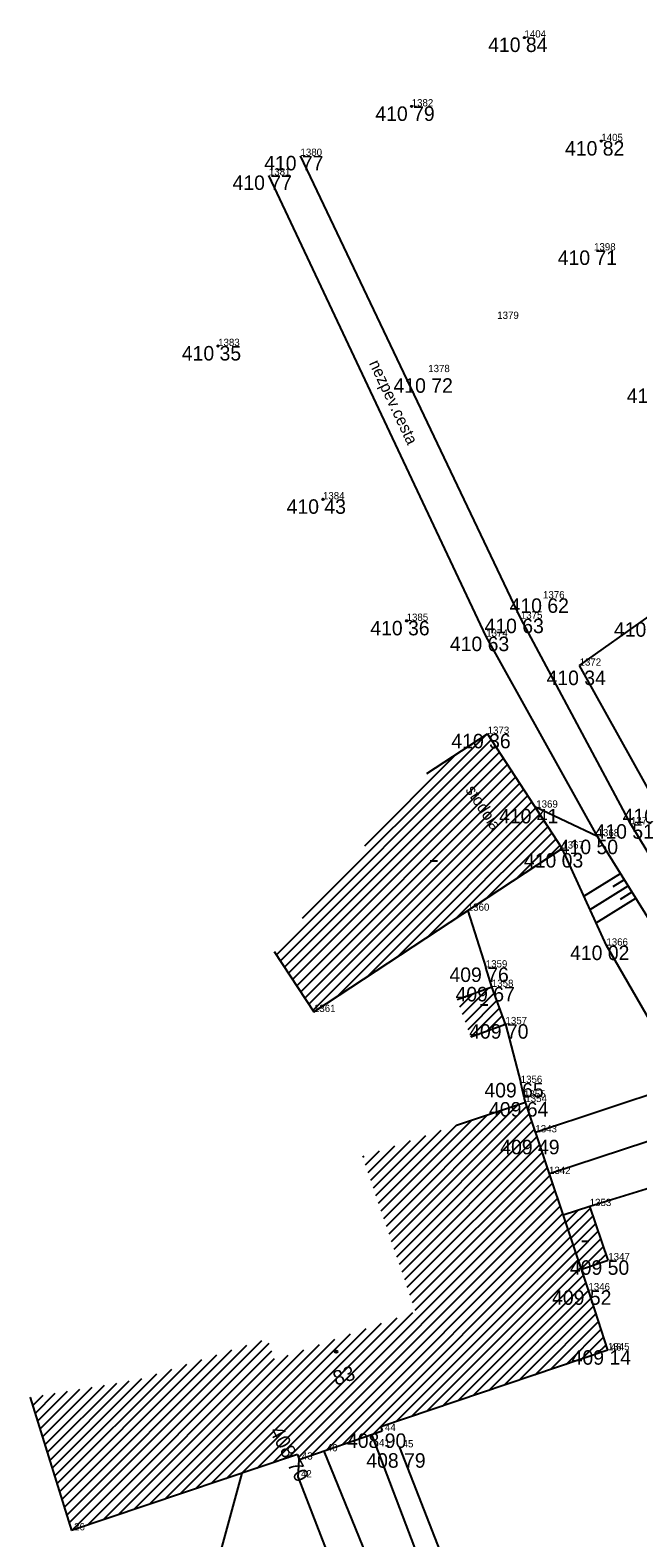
# Model space of a CAD drawing. Extents: x -559180 to -551373, y -1076947 to -1072071.
# Drawn here: x -555298.7 to -555256.8, y -1073058.6 to -1072954.6 of the extents above; entities that cross this region are included whole.
import ezdxf

# ---------------------------------------------------------------- set-up
doc = ezdxf.new("R2010")
doc.units = 0
for name, color, linetype in [('12_PLOTY', 7, 'Continuous'), ('14_BUDOVY', 7, 'Continuous'), ('17_KOMUNIKACE', 7, 'Continuous'), ('1_VODA_ZN', 7, 'Continuous'), ('26_SRAFY', 7, 'Continuous'), ('27_HRANA_PATA', 7, 'Continuous'), ('31_SDELOVACI', 7, 'Continuous'), ('32', 7, 'Continuous'), ('3_BODY', 7, 'Continuous'), ('47_ZN_STAV_OBJ$', 7, 'Continuous'), ('52_POPIS_UCELOVY', 7, 'Continuous'), ('54_C_POPISNA', 7, 'Continuous'), ('6_VYSKY', 7, 'Continuous')]:
    doc.layers.add(name, color=color, linetype=linetype)

# ---------------------------------------------------------------- blocks, each defined once
blk = doc.blocks.new('POINT_DISPLAY')
blk.add_line((0, 0), (0, 0))
blk = doc.blocks.new('BZ')
at = {"layer": '47_ZN_STAV_OBJ$'}
blk.add_circle((0, 0), 0.0875, dxfattribs=at)
blk = doc.blocks.new('BD')
at = {"layer": '47_ZN_STAV_OBJ$'}
blk.add_line((-0.25, 0), (0.25, 0), dxfattribs=at)
blk = doc.blocks.new('T')
at = {"layer": '6_VYSKY'}
blk.add_circle((0, 0), 0.05, dxfattribs=at)

msp = doc.modelspace()

# ---------------------------------------------------------------- linework, layer by layer
at = {"layer": '12_PLOTY'}
for p, q in [((-555260.77, -1072998.42), (-555255.98, -1072995)), ((-555255.29, -1073008.28), (-555260.77, -1072998.42)), ((-555268.48, -1073015.32), (-555267.24, -1073019.23)), ((-555266.82, -1073020.57), (-555267.24, -1073019.23)), ((-555265.88, -1073023.14), (-555264.83, -1073027.19)), ((-555264.6, -1073028.2), (-555264.83, -1073027.19)), ((-555264.51, -1073028.51), (-555264.6, -1073028.2)), ((-555260.07, -1073035.68), (-555254.68, -1073034.03)), ((-555267.29, -1073067.36), (-555273.16, -1073052.32)), ((-555280.17, -1073054.39), (-555280.11, -1073053.16)), ((-555280.17, -1073054.39), (-555273.83, -1073070.78))]:
    msp.add_line(p, q, dxfattribs=at)
at = {"layer": '14_BUDOVY'}
for p, q in [((-555271.3, -1073005.848), (-555267.11, -1073003.12)), ((-555261.96, -1073011.03), (-555267.11, -1073003.12)), ((-555279.09, -1073022.3), (-555261.96, -1073011.03)), ((-555281.838, -1073018.123), (-555279.09, -1073022.3)), ((-555269.209, -1073021.444), (-555266.82, -1073020.57)), ((-555265.88, -1073023.14), (-555266.82, -1073020.57)), ((-555268.269, -1073024.014), (-555265.88, -1073023.14)), ((-555269.251, -1073030.099), (-555264.51, -1073028.51)), ((-555260.16, -1073041.49), (-555264.51, -1073028.51)), ((-555261.901, -1073036.294), (-555260.07, -1073035.68)), ((-555258.79, -1073039.42), (-555260.07, -1073035.68)), ((-555260.645, -1073040.042), (-555258.79, -1073039.42)), ((-555258.81, -1073045.62), (-555260.16, -1073041.49)), ((-555258.81, -1073045.62), (-555274.479, -1073050.896)), ((-555298.667, -1073048.874), (-555295.82, -1073058.04)), ((-555280.11, -1073053.16), (-555274.38, -1073051.19)), ((-555274.479, -1073050.896), (-555274.38, -1073051.19)), ((-555280.224, -1073052.819), (-555295.82, -1073058.04)), ((-555280.224, -1073052.819), (-555280.11, -1073053.16))]:
    msp.add_line(p, q, dxfattribs=at)
at = {"layer": '17_KOMUNIKACE'}
for p, q in [((-555264.82, -1072995.18), (-555280.02, -1072963.27)), ((-555267.21, -1072996.42), (-555282.2, -1072964.62)), ((-555257.23, -1073009.35), (-555264.82, -1072995.18)), ((-555259.53, -1073010.19), (-555267.21, -1072996.42)), ((-555248.08, -1073024.57), (-555257.23, -1073009.35)), ((-555263.811, -1073030.597), (-555253.47, -1073027.14)), ((-555251.46, -1073029.71), (-555262.851, -1073033.46)), ((-555263.04, -1073083.2), (-555275.095, -1073051.436)), ((-555265.39, -1073084.27), (-555278.39, -1073052.59))]:
    msp.add_line(p, q, dxfattribs=at)
msp.add_lwpolyline([(-555250.27, -1073025.45), (-555250.727, -1073024.429), (-555251.259, -1073023.508), (-555259.53, -1073010.19)], dxfattribs=at)
at = {"layer": '26_SRAFY'}
for p, q in [((-555260.465, -1073014.32), (-555257.939, -1073012.751)), ((-555260.048, -1073015.238), (-555257.412, -1073013.601)), ((-555258.45, -1073013.657), (-555257.676, -1073013.176)), ((-555257.956, -1073014.527), (-555257.148, -1073014.025)), ((-555259.631, -1073016.156), (-555256.884, -1073014.45))]:
    msp.add_line(p, q, dxfattribs=at)
at = {"layer": '27_HRANA_PATA'}
for p, q in [((-555259.53, -1073010.19), (-555263.812, -1073008.186)), ((-555258.92, -1073017.72), (-555261.96, -1073011.03)), ((-555253.47, -1073027.14), (-555258.92, -1073017.72))]:
    msp.add_line(p, q, dxfattribs=at)
at = {"layer": '31_SDELOVACI'}
msp.add_line((-555293.292, -1073088.038), (-555284.038, -1073054.096), dxfattribs=at)
at = {"layer": '32'}
for p, q in [((-555281.685, -1073018.355), (-555266.85, -1073003.519)), ((-555279.88, -1073015.842), (-555267.247, -1073003.209)), ((-555281.405, -1073018.781), (-555266.571, -1073003.948)), ((-555281.124, -1073019.208), (-555266.292, -1073004.376)), ((-555275.59, -1073010.845), (-555269.273, -1073004.529)), ((-555280.844, -1073019.634), (-555266.013, -1073004.804)), ((-555280.563, -1073020.061), (-555265.735, -1073005.232)), ((-555280.283, -1073020.487), (-555265.456, -1073005.661)), ((-555280.002, -1073020.914), (-555265.177, -1073006.089)), ((-555279.721, -1073021.34), (-555264.898, -1073006.517)), ((-555279.441, -1073021.767), (-555264.619, -1073006.945)), ((-555279.16, -1073022.193), (-555264.34, -1073007.374)), ((-555277.54, -1073021.28), (-555264.062, -1073007.802)), ((-555275.473, -1073019.92), (-555263.783, -1073008.23)), ((-555273.406, -1073018.56), (-555263.504, -1073008.659)), ((-555271.339, -1073017.2), (-555263.225, -1073009.087)), ((-555269.271, -1073015.84), (-555262.946, -1073009.515)), ((-555267.204, -1073014.48), (-555262.667, -1073009.943)), ((-555265.137, -1073013.12), (-555262.389, -1073010.372)), ((-555263.07, -1073011.761), (-555262.11, -1073010.8)), ((-555269.026, -1073021.943), (-555268.134, -1073021.051)), ((-555268.837, -1073022.461), (-555267.019, -1073020.643)), ((-555268.648, -1073022.979), (-555266.664, -1073020.995)), ((-555268.458, -1073023.496), (-555266.475, -1073021.513)), ((-555268.269, -1073024.014), (-555266.286, -1073022.031)), ((-555267.154, -1073023.606), (-555266.096, -1073022.548)), ((-555266.039, -1073023.198), (-555265.907, -1073023.066)), ((-555273.914, -1073037.59), (-555264.997, -1073028.673)), ((-555274.453, -1073036.009), (-555268.187, -1073029.743)), ((-555274.274, -1073036.536), (-555267.124, -1073029.386)), ((-555274.094, -1073037.063), (-555266.06, -1073029.03)), ((-555273.734, -1073038.117), (-555264.414, -1073028.798)), ((-555273.554, -1073038.644), (-555264.237, -1073029.328)), ((-555274.813, -1073034.954), (-555270.314, -1073030.455)), ((-555274.633, -1073035.481), (-555269.251, -1073030.099)), ((-555273.374, -1073039.171), (-555264.061, -1073029.859)), ((-555273.194, -1073039.698), (-555263.884, -1073030.389)), ((-555275.353, -1073033.373), (-555273.505, -1073031.524)), ((-555275.173, -1073033.9), (-555272.441, -1073031.168)), ((-555274.993, -1073034.427), (-555271.378, -1073030.812)), ((-555273.014, -1073040.226), (-555263.707, -1073030.919)), ((-555272.834, -1073040.753), (-555263.531, -1073031.45)), ((-555275.713, -1073032.319), (-555275.632, -1073032.237)), ((-555275.533, -1073032.846), (-555274.568, -1073031.881)), ((-555272.654, -1073041.28), (-555263.354, -1073031.98)), ((-555272.474, -1073041.807), (-555263.177, -1073032.511)), ((-555272.294, -1073042.334), (-555263.001, -1073033.041)), ((-555272.114, -1073042.861), (-555262.824, -1073033.571)), ((-555281.938, -1073053.393), (-555262.647, -1073034.102)), ((-555280.875, -1073053.037), (-555262.47, -1073034.632)), ((-555280.155, -1073053.024), (-555262.294, -1073035.163)), ((-555279.309, -1073052.884), (-555262.117, -1073035.693)), ((-555261.724, -1073036.824), (-555260.837, -1073035.937)), ((-555261.546, -1073037.353), (-555260.02, -1073035.827)), ((-555278.231, -1073052.514), (-555261.94, -1073036.223)), ((-555277.153, -1073052.143), (-555261.764, -1073036.754)), ((-555261.369, -1073037.883), (-555259.839, -1073036.354)), ((-555261.191, -1073038.412), (-555259.659, -1073036.881)), ((-555276.076, -1073051.773), (-555261.587, -1073037.284)), ((-555274.998, -1073051.403), (-555261.41, -1073037.815)), ((-555261.014, -1073038.942), (-555259.479, -1073037.407)), ((-555260.836, -1073039.472), (-555259.299, -1073037.934)), ((-555273.432, -1073050.543), (-555261.234, -1073038.345)), ((-555272.366, -1073050.184), (-555261.057, -1073038.875)), ((-555260.659, -1073040.001), (-555259.118, -1073038.461)), ((-555259.663, -1073039.713), (-555258.938, -1073038.988)), ((-555271.3, -1073049.826), (-555260.88, -1073039.406)), ((-555270.234, -1073049.467), (-555260.703, -1073039.936)), ((-555269.168, -1073049.108), (-555260.527, -1073040.467)), ((-555268.102, -1073048.749), (-555260.35, -1073040.997)), ((-555267.036, -1073048.39), (-555260.173, -1073041.527)), ((-555265.97, -1073048.031), (-555259.997, -1073042.058)), ((-555283.001, -1073053.749), (-555272.281, -1073043.029)), ((-555264.903, -1073047.672), (-555259.82, -1073042.588)), ((-555263.837, -1073047.313), (-555259.643, -1073043.119)), ((-555286.19, -1073054.816), (-555275.499, -1073044.126)), ((-555285.127, -1073054.46), (-555274.427, -1073043.76)), ((-555284.064, -1073054.105), (-555273.354, -1073043.394)), ((-555262.771, -1073046.954), (-555259.467, -1073043.649)), ((-555261.705, -1073046.595), (-555259.29, -1073044.18)), ((-555295.978, -1073057.533), (-555283.721, -1073045.277)), ((-555295.757, -1073058.019), (-555282.687, -1073044.949)), ((-555294.694, -1073057.663), (-555282.172, -1073045.141)), ((-555289.379, -1073055.884), (-555278.718, -1073045.223)), ((-555288.316, -1073055.528), (-555277.645, -1073044.857)), ((-555287.253, -1073055.172), (-555276.572, -1073044.491)), ((-555260.639, -1073046.236), (-555259.113, -1073044.71)), ((-555259.573, -1073045.877), (-555258.936, -1073045.24)), ((-555296.48, -1073055.914), (-555286.826, -1073046.26)), ((-555296.313, -1073056.454), (-555285.791, -1073045.932)), ((-555296.145, -1073056.993), (-555284.756, -1073045.604)), ((-555293.631, -1073057.307), (-555281.993, -1073045.669)), ((-555292.568, -1073056.951), (-555281.814, -1073046.198)), ((-555291.505, -1073056.595), (-555280.864, -1073045.954)), ((-555290.442, -1073056.24), (-555279.791, -1073045.588)), ((-555296.983, -1073054.296), (-555289.931, -1073047.243)), ((-555296.815, -1073054.835), (-555288.896, -1073046.916)), ((-555296.648, -1073055.375), (-555287.861, -1073046.588)), ((-555298.156, -1073050.519), (-555296.082, -1073048.444)), ((-555297.989, -1073051.058), (-555295.234, -1073048.304)), ((-555297.821, -1073051.598), (-555294.386, -1073048.163)), ((-555297.653, -1073052.137), (-555293.538, -1073048.022)), ((-555297.486, -1073052.677), (-555292.69, -1073047.881)), ((-555297.318, -1073053.216), (-555291.842, -1073047.74)), ((-555297.151, -1073053.756), (-555290.966, -1073047.571)), ((-555298.659, -1073048.9), (-555298.626, -1073048.867)), ((-555298.491, -1073049.44), (-555297.778, -1073048.726)), ((-555298.324, -1073049.979), (-555296.93, -1073048.585))]:
    msp.add_line(p, q, dxfattribs=at)

# ---------------------------------------------------------------- block references
at = {"layer": '1_VODA_ZN'}
for p in [(-555264.57, -1072955.11), (-555272.35, -1072959.86), (-555259.27, -1072962.25), (-555280.02, -1072963.27), (-555282.2, -1072964.62), (-555259.77, -1072969.79), (-555266.45, -1072974.51), (-555285.7, -1072976.38), (-555271.21, -1072978.18), (-555278.47, -1072986.95), (-555263.29, -1072993.78), (-555272.7, -1072995.33), (-555264.82, -1072995.18), (-555267.21, -1072996.42), (-555260.77, -1072998.42), (-555267.11, -1073003.12), (-555263.76, -1073008.21), (-555257.23, -1073009.35), (-555261.96, -1073011.03), (-555259.53, -1073010.19), (-555268.48, -1073015.32), (-555258.92, -1073017.72), (-555267.24, -1073019.23), (-555266.82, -1073020.57), (-555279.09, -1073022.3), (-555265.88, -1073023.14), (-555264.83, -1073027.19), (-555264.6, -1073028.2), (-555264.51, -1073028.51), (-555263.82, -1073030.6), (-555262.88, -1073033.47), (-555260.07, -1073035.68), (-555258.79, -1073039.42), (-555260.16, -1073041.49), (-555258.81, -1073045.62), (-555258.81, -1073045.65), (-555274.38, -1073051.19), (-555278.39, -1073052.59), (-555274.79, -1073052.24), (-555273.16, -1073052.32), (-555280.11, -1073053.16), (-555280.17, -1073054.39), (-555295.82, -1073058.04)]:
    msp.add_blockref('POINT_DISPLAY', p, dxfattribs=at)
at = {"layer": '32'}
for p in [(-555271.3, -1073005.848), (-555268.269, -1073024.014), (-555269.251, -1073030.099), (-555269.251, -1073030.099), (-555261.901, -1073036.294)]:
    msp.add_blockref('POINT_DISPLAY', p, dxfattribs=at)
at = {"layer": '47_ZN_STAV_OBJ$'}
for name, p in [('BD', (-555270.82, -1073011.888)), ('BD', (-555267.345, -1073021.798)), ('BD', (-555260.373, -1073038.095)), ('BZ', (-555277.559, -1073045.716))]:
    msp.add_blockref(name, p, dxfattribs=at)
at = {"layer": '6_VYSKY'}
for p in [(-555264.57, -1072955.11), (-555272.35, -1072959.86), (-555259.27, -1072962.25), (-555285.7, -1072976.38), (-555278.47, -1072986.95), (-555272.7, -1072995.33)]:
    msp.add_blockref('T', p, dxfattribs=at)

# ---------------------------------------------------------------- texts
at = {"layer": '3_BODY'}
for s, p in [('1404', (-555264.57, -1072955.11)), ('1382', (-555272.35, -1072959.86)), ('1405', (-555259.27, -1072962.25)), ('1380', (-555280.02, -1072963.27)), ('1381', (-555282.2, -1072964.62)), ('1398', (-555259.77, -1072969.79)), ('1379', (-555266.45, -1072974.51)), ('1383', (-555285.7, -1072976.38)), ('1378', (-555271.21, -1072978.18)), ('1384', (-555278.47, -1072986.95)), ('1376', (-555263.29, -1072993.78)), ('1385', (-555272.7, -1072995.33)), ('1375', (-555264.82, -1072995.18)), ('1374', (-555267.21, -1072996.42)), ('1372', (-555260.77, -1072998.42)), ('1373', (-555267.11, -1073003.12)), ('1369', (-555263.76, -1073008.21)), ('1370', (-555257.23, -1073009.35)), ('1368', (-555259.53, -1073010.19)), ('1367', (-555261.96, -1073011.03)), ('1360', (-555268.48, -1073015.32)), ('1366', (-555258.92, -1073017.72)), ('1359', (-555267.24, -1073019.23)), ('1358', (-555266.82, -1073020.57)), ('1361', (-555279.09, -1073022.3)), ('1357', (-555265.88, -1073023.14)), ('1356', (-555264.83, -1073027.19)), ('1355', (-555264.6, -1073028.2)), ('1354', (-555264.51, -1073028.51)), ('1343', (-555263.82, -1073030.6)), ('1342', (-555262.88, -1073033.47)), ('1353', (-555260.07, -1073035.68)), ('1347', (-555258.79, -1073039.42)), ('1346', (-555260.16, -1073041.49)), ('1345', (-555258.81, -1073045.62)), (' 46', (-555258.81, -1073045.65)), (' 44', (-555274.38, -1073051.19)), (' 40', (-555278.39, -1073052.59)), (' 41', (-555274.79, -1073052.24)), (' 45', (-555273.16, -1073052.32)), (' 43', (-555280.11, -1073053.16)), (' 42', (-555280.17, -1073054.39)), (' 26', (-555295.82, -1073058.04))]:
    msp.add_text(s, height=0.5, dxfattribs=at).set_placement(p)
at = {"layer": '52_POPIS_UCELOVY'}
for s, rotation, p in [('nezpev.cesta', 295.23842, (-555275.305, -1072977.565)), ('stodola', 303.06713, (-555268.671, -1073006.989))]:
    msp.add_text(s, height=0.8, rotation=rotation, dxfattribs=at).set_placement(p)
at = {"layer": '54_C_POPISNA'}
msp.add_text('83', height=1, rotation=18.60919, dxfattribs=at).set_placement((-555277.574, -1073048.076))
at = {"layer": '6_VYSKY'}
for s, p in [('410 84', (-555267.075, -1072956.11)), ('410 79', (-555274.855, -1072960.86)), ('410 82', (-555261.775, -1072963.25)), ('410 77', (-555282.525, -1072964.27)), ('410 77', (-555284.705, -1072965.62)), ('410 71', (-555262.275, -1072970.79)), ('410 35', (-555288.205, -1072977.38)), ('410 72', (-555273.602, -1072979.606)), ('410 73', (-555257.515, -1072980.31)), ('410 43', (-555280.975, -1072987.95)), ('410 62', (-555265.596, -1072994.78)), ('410 36', (-555275.205, -1072996.33)), ('410 63', (-555267.325, -1072996.18)), ('410 61', (-555258.4, -1072996.426)), ('410 63', (-555269.715, -1072997.42)), ('410 34', (-555263.048, -1072999.761)), ('410 36', (-555269.615, -1073004.12)), ('410 41', (-555266.322, -1073009.295)), ('410 27', (-555257.795, -1073009.28)), ('410 51', (-555259.735, -1073010.35)), ('410 50', (-555262.205, -1073011.417)), ('410 03', (-555264.607, -1073012.343)), ('410 02', (-555261.425, -1073018.72)), ('409 76', (-555269.745, -1073020.23)), ('409 67', (-555269.325, -1073021.57)), ('409 70', (-555268.385, -1073024.14)), ('409 65', (-555267.335, -1073028.19)), ('409 64', (-555267.015, -1073029.51)), ('409 49', (-555266.24, -1073032.111)), ('409 50', (-555261.437, -1073040.42)), ('409 52', (-555262.665, -1073042.49)), ('409 14', (-555261.315, -1073046.62)), ('408 90', (-555276.813, -1073052.355)), ('408 79', (-555275.479, -1073053.722))]:
    msp.add_text(s, height=1, dxfattribs=at).set_placement(p)
msp.add_text('408 70', height=1, rotation=298.0245, dxfattribs=at).set_placement((-555282.185, -1073051.192))

doc.saveas('drawing.dxf')
